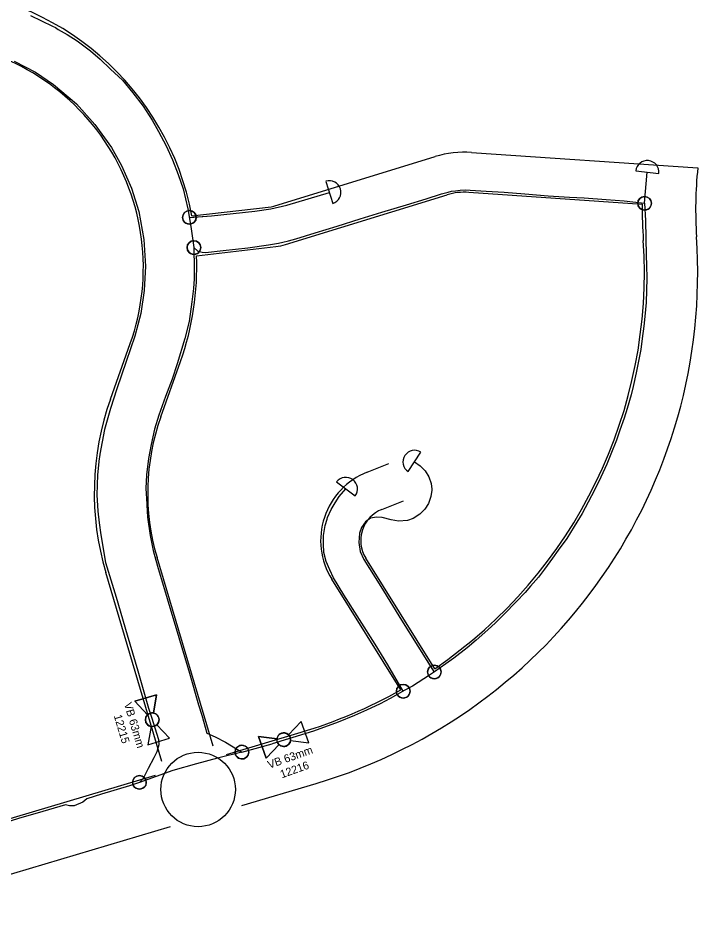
# Model space of a CAD drawing. Extents: x 325709 to 364434, y 7573432 to 7597073.
# Drawn here: x 329758.3 to 330012.9, y 7587247.8 to 7587588.5 of the extents above; entities that cross this region are included whole.
import ezdxf

# ---------------------------------------------------------------- set-up
doc = ezdxf.new("R2010")
doc.units = 0
for name, color, linetype in [('LOGRADOURO', 7, 'Continuous'), ('SIMBOLO', 7, 'Continuous'), ('TUBO_PEAD_GN_63', 7, 'Continuous'), ('VALVULA_PEAD_63', 7, 'Continuous'), ('VES - BLOQUEIIO', 7, 'Continuous')]:
    doc.layers.add(name, color=color, linetype=linetype)

# ---------------------------------------------------------------- blocks, each defined once
blk = doc.blocks.new('VALVULA_PEAD_DN_63')
at = {"layer": 'VALVULA_PEAD_63'}
for points in [[(-1.14, 0.57), (-4.25, 2.13), (-4.25, -2.13), (-1.14, -0.57)], [(-1.14, -0.57), (-4.25, -2.13), (-4.25, 2.13), (-1.14, 0.57)], [(1.14, -0.57), (4.25, -2.13), (4.25, 2.13), (1.14, 0.57)], [(1.14, -0.57), (4.25, -2.13), (4.25, 2.13), (1.14, 0.57)]]:
    blk.add_lwpolyline(points, dxfattribs=at)
blk.add_circle((0, 0), 1.28, dxfattribs=at)
for start, end in [(90, 270), (153.4349, 206.5651), (270, 90), (0, 26.5651), (333.4349, 0)]:
    blk.add_arc((0, 0), 1.28, start, end, dxfattribs=at)
blk = doc.blocks.new('INTERLIGACAO')
at = {"layer": 'SIMBOLO'}
blk.add_circle((0, 0), 1.28, dxfattribs=at)
for start, end in [(0, 180), (180, 0)]:
    blk.add_arc((0, 0), 1.28, start, end, dxfattribs=at)

msp = doc.modelspace()

# ---------------------------------------------------------------- linework, layer by layer
at = {"layer": 'LOGRADOURO'}
for p, q in [((329854.06, 7587517.99), (329914.53, 7587536.63)), ((329928.13, 7587538.2), (330012.9, 7587532.41)), ((329858.48, 7587503.66), (329918.95, 7587522.29)), ((329927.11, 7587523.24), (329992.09, 7587518.8)), ((329823.38, 7587514.39), (329853.06, 7587517.78)), ((329825.09, 7587499.49), (329854.77, 7587502.88)), ((329792.85, 7587445.7), (329800.27, 7587466.57)), ((329811.7, 7587439), (329819.12, 7587459.87)), ((329889.05, 7587418.31), (329897.17, 7587421.5)), ((329894.53, 7587404.34), (329902.66, 7587407.53)), ((329831.29, 7587315.55), (329810.3, 7587386.33)), ((329914.33, 7587344.62), (329888.49, 7587386.1)), ((329812.12, 7587309.86), (329791.13, 7587380.64)), ((329901.59, 7587336.69), (329875.76, 7587378.17)), ((329836.35, 7587312.49), (329864.26, 7587320.8)), ((329809.6, 7587304.54), (329748.8, 7587286.51)), ((329842.06, 7587293.32), (329869.97, 7587301.63)), ((329815.28, 7587285.37), (329688.77, 7587247.83))]:
    msp.add_line(p, q, dxfattribs=at)
msp.add_circle((329825.7, 7587299.33), 13.96, dxfattribs=at)
msp.add_circle((329825.7, 7587299.33), 13.96, dxfattribs=at)
for centre, radius, start, end in [((329720.18, 7587495.04), 105, 10.6196, 87.5692), ((329720.18, 7587495.04), 85, 340.4277, 87.5692), ((329925.57, 7587500.79), 37.5, 86.0914, 107.1276), ((330159.76, 7587516.87), 147.68, 173.9607, 183.9902), ((329925.57, 7587500.79), 22.5, 86.0914, 107.1276), ((330159.76, 7587516.87), 167.68, 179.3424, 183.9788), ((329852.44, 7587523.25), 5.5, 276.5236, 287.1276), ((329812.88, 7587493.31), 200, 286.5869, 3.8094), ((329812.88, 7587493.31), 180, 304.3049, 3.7999), ((329852.44, 7587523.25), 20.5, 276.5236, 287.1276), ((329720.18, 7587495.04), 105, 340.4277, 2.4275), ((329891.79, 7587410.53), 105, 160.4277, 196.536), ((329891.79, 7587410.53), 85, 160.4277, 196.536), ((329899.1, 7587392.71), 27.5, 111.4434, 211.917), ((329899.1, 7587392.71), 12.5, 111.4434, 211.917), ((329812.88, 7587493.31), 180, 286.5869, 299.5289)]:
    msp.add_arc(centre, radius, start, end, dxfattribs=at)
at = {"layer": 'TUBO_PEAD_GN_63'}
for p, q in [((329989.64, 7587531.28), (329998.28, 7587530.31)), ((329873.56, 7587527.36), (329876.16, 7587519.07)), ((329904.41, 7587418.53), (329909.17, 7587425.8)), ((329877.59, 7587414.65), (329884.54, 7587409.41)), ((329842.08, 7587313.34), (329853.4, 7587316.5))]:
    msp.add_line(p, q, dxfattribs=at)
for points in [[(329762.96, 7587589.59), (329771.15, 7587585.5), (329772.31, 7587585.09), (329773.24, 7587584.27), (329776.59, 7587582.46), (329780.34, 7587580.01), (329785.36, 7587576.26), (329789.04, 7587573.16), (329792.92, 7587569.45), (329797.32, 7587565.27), (329801.2, 7587560.58), (329805.09, 7587555.61), (329808.47, 7587550.25), (329810.91, 7587546.06), (329813.7, 7587540.66), (329816.07, 7587535.4), (329818.27, 7587529.9), (329820.06, 7587524.57), (329821.87, 7587517.1), (329823, 7587510.39), (329824.13, 7587502.53), (329824.24, 7587494.69), (329824.2, 7587490.79), (329823.92, 7587487.14), (329823.38, 7587482.15), (329822.3, 7587474.85), (329820.75, 7587468.37), (329817.79, 7587458.89), (329815.93, 7587453.2), (329813.51, 7587446.65), (329811.01, 7587439.7), (329809.38, 7587434.4), (329808.08, 7587428.69), (329807.1, 7587423.38), (329806.35, 7587417.37), (329806.09, 7587412.21), (329806.52, 7587406.42), (329806.44, 7587405.97), (329806.68, 7587401.39), (329807.73, 7587394.62), (329808.87, 7587388.88), (329810.52, 7587383.07), (329814.15, 7587370.94), (329818.48, 7587356.35), (329822.42, 7587342.98)], [(329756.73, 7587572.48), (329764.75, 7587568.26), (329771.57, 7587563.68), (329780.08, 7587556.44), (329787.05, 7587548.71), (329793.2, 7587540.01), (329796.98, 7587533.33), (329800.68, 7587524.78), (329802.11, 7587520.41), (329803.44, 7587516.08), (329805.35, 7587505.55), (329805.95, 7587495.59), (329805.51, 7587486.41), (329804.29, 7587477.76), (329801.98, 7587469.36), (329798.75, 7587459.8), (329795.27, 7587449.52), (329792.84, 7587442.16), (329790.68, 7587434.32), (329788.84, 7587425.12), (329788.71, 7587423.9), (329788.63, 7587423.49), (329787.99, 7587417.3), (329787.81, 7587409.79), (329788.13, 7587403.72), (329788.68, 7587399.3), (329789.23, 7587394.87), (329791.02, 7587384.5), (329794.96, 7587371.4), (329799.09, 7587357.37), (329803.15, 7587343.76), (329807.17, 7587329.83), (329808.28, 7587326.44), (329810.82, 7587318.09), (329811.01, 7587316.07), (329810.28, 7587313.45), (329809.14, 7587311.14), (329807.04, 7587307.21), (329805.05, 7587303.47), (329803.71, 7587302), (329800.03, 7587300.68), (329789.52, 7587297.54), (329783.96, 7587295.82), (329782.51, 7587294.56), (329779.25, 7587293.15), (329777.52, 7587293.2), (329776.01, 7587293.57), (329767.57, 7587291.03), (329758.42, 7587288.39), (329748.46, 7587285.28)], [(329824.13, 7587502.53), (329825.58, 7587501.23), (329827.21, 7587500.78), (329828.43, 7587500.71), (329835.09, 7587501.49), (329844.29, 7587502.48), (329852.05, 7587503.56), (329855.83, 7587504.17), (329857.42, 7587504.52), (329859.61, 7587505.04), (329862.35, 7587505.83), (329869.6, 7587508.09), (329877.81, 7587510.55), (329886.36, 7587513.29), (329894.52, 7587515.76), (329903.82, 7587518.55), (329911.17, 7587520.77), (329916.9, 7587522.62), (329919.36, 7587523.29), (329920.56, 7587523.65), (329922.06, 7587523.84), (329923.93, 7587524), (329925.85, 7587524.12), (329927.62, 7587524.07), (329933.66, 7587523.66), (329940.38, 7587523.28), (329948.09, 7587522.71), (329956.83, 7587521.98), (329964.77, 7587521.41), (329970.27, 7587521.13), (329978.58, 7587520.58), (329985.35, 7587520), (329991.8, 7587519.24), (329992.96, 7587519.12), (329993.96, 7587530.8)], [(329824.13, 7587502.53), (329825.58, 7587501.23), (329827.21, 7587500.78), (329828.43, 7587500.71), (329835.09, 7587501.49), (329844.29, 7587502.48), (329852.05, 7587503.56), (329855.83, 7587504.17), (329857.42, 7587504.52), (329859.61, 7587505.04), (329862.35, 7587505.83), (329869.6, 7587508.09), (329877.81, 7587510.55), (329886.36, 7587513.29), (329894.52, 7587515.76), (329903.82, 7587518.55), (329911.17, 7587520.77), (329916.9, 7587522.62), (329919.36, 7587523.29), (329920.56, 7587523.65), (329922.06, 7587523.84), (329923.93, 7587524), (329925.85, 7587524.12), (329927.62, 7587524.07), (329933.66, 7587523.66), (329940.38, 7587523.28), (329948.09, 7587522.71), (329956.83, 7587521.98), (329964.77, 7587521.41), (329970.27, 7587521.13), (329978.58, 7587520.58), (329985.35, 7587520), (329991.8, 7587519.24), (329992.96, 7587519.12), (329993.96, 7587530.8)], [(329822.42, 7587513.86), (329830.65, 7587514.37), (329846.98, 7587516.22), (329852.88, 7587517.01), (329858.92, 7587518.39), (329874.86, 7587523.22)], [(329823.76, 7587513.94), (329830.65, 7587514.37), (329846.98, 7587516.22), (329852.88, 7587517.01), (329858.92, 7587518.39), (329874.86, 7587523.22)], [(329992.96, 7587519.12), (329993.34, 7587512.62), (329993.6, 7587499.52), (329993.71, 7587495.99), (329993.74, 7587490.89), (329993.66, 7587486.58), (329993.5, 7587481.93), (329993.01, 7587476.71), (329992.65, 7587473.01), (329992.1, 7587468.42), (329991.5, 7587464.33), (329990.85, 7587460.5), (329989.76, 7587455.6), (329988.66, 7587450.48), (329987.88, 7587447.27), (329986.48, 7587442.16), (329985.36, 7587438.51), (329983.69, 7587434.04), (329982.43, 7587430.36), (329980.35, 7587425.03), (329978.8, 7587421.33), (329976.55, 7587416.42), (329974.33, 7587411.84), (329971.77, 7587407.06), (329969.54, 7587402.82), (329966.6, 7587397.93), (329963.78, 7587393.46), (329960.61, 7587389.01), (329958.48, 7587386.11), (329955.45, 7587381.96), (329953.16, 7587378.97), (329950.25, 7587375.58), (329948.22, 7587373.22), (329944.86, 7587369.68), (329940.32, 7587365.02), (329937.1, 7587361.83), (329934.18, 7587359.15), (329929.83, 7587355.3), (329926.51, 7587352.48), (329921.48, 7587348.53), (329918.49, 7587346.39), (329914.2, 7587343.39), (329912.37, 7587342.22), (329906.04, 7587338.09), (329903.16, 7587336.53), (329897.66, 7587333.49), (329893.96, 7587331.5), (329888.78, 7587329.07), (329884.26, 7587327.07), (329878.11, 7587324.62), (329868.89, 7587321.24), (329853.4, 7587316.5)], [(329992.96, 7587519.12), (329993.34, 7587512.62), (329993.6, 7587499.52), (329993.71, 7587495.99), (329993.74, 7587490.89), (329993.66, 7587486.58), (329993.5, 7587481.93), (329993.01, 7587476.71), (329992.65, 7587473.01), (329992.1, 7587468.42), (329991.5, 7587464.33), (329990.85, 7587460.5), (329989.76, 7587455.6), (329988.66, 7587450.48), (329987.88, 7587447.27), (329986.48, 7587442.16), (329985.36, 7587438.51), (329983.69, 7587434.04), (329982.43, 7587430.36), (329980.35, 7587425.03), (329978.8, 7587421.33), (329976.55, 7587416.42), (329974.33, 7587411.84), (329971.77, 7587407.06), (329969.54, 7587402.82), (329966.6, 7587397.93), (329963.78, 7587393.46), (329960.61, 7587389.01), (329958.48, 7587386.11), (329955.45, 7587381.96), (329953.16, 7587378.97), (329950.25, 7587375.58), (329948.22, 7587373.22), (329944.86, 7587369.68), (329940.32, 7587365.02), (329937.1, 7587361.83), (329934.18, 7587359.15), (329929.83, 7587355.3), (329926.51, 7587352.48), (329921.48, 7587348.53), (329918.49, 7587346.39), (329914.2, 7587343.39), (329912.37, 7587342.22), (329906.04, 7587338.09), (329903.16, 7587336.53), (329897.66, 7587333.49), (329893.96, 7587331.5), (329888.78, 7587329.07), (329884.26, 7587327.07), (329878.11, 7587324.62), (329868.89, 7587321.24), (329853.4, 7587316.5)], [(329906.79, 7587422.16), (329908.87, 7587420.73), (329910.77, 7587418.84), (329912.11, 7587416.62), (329912.95, 7587414.01), (329913.3, 7587411.91), (329913.21, 7587411.62), (329912.93, 7587409.16), (329911.99, 7587406.62), (329910.59, 7587404.39), (329908.82, 7587402.51), (329906.26, 7587400.92), (329904.17, 7587400.19), (329900.82, 7587400), (329897.97, 7587400.47), (329894.67, 7587401.27), (329892.57, 7587401.48), (329890.25, 7587401.03), (329888.38, 7587399.65), (329886.89, 7587397.59), (329886.19, 7587395.48), (329885.87, 7587391.97), (329886.45, 7587388.56), (329887.78, 7587385.56), (329894.09, 7587375.4), (329901.91, 7587362.78), (329907.95, 7587353.01), (329912.4, 7587346.09)], [(329906.79, 7587422.16), (329908.87, 7587420.73), (329910.77, 7587418.84), (329912.11, 7587416.62), (329912.95, 7587414.01), (329913.3, 7587411.91), (329913.21, 7587411.62), (329912.93, 7587409.16), (329911.99, 7587406.62), (329910.59, 7587404.39), (329908.82, 7587402.51), (329906.26, 7587400.92), (329904.17, 7587400.19), (329900.82, 7587400), (329897.97, 7587400.47), (329894.67, 7587401.27), (329892.57, 7587401.48), (329890.25, 7587401.03), (329888.38, 7587399.65), (329886.89, 7587397.59), (329886.19, 7587395.48), (329885.87, 7587391.97), (329886.45, 7587388.56), (329887.78, 7587385.56), (329894.09, 7587375.4), (329901.91, 7587362.78), (329907.95, 7587353.01), (329914.15, 7587343.36)], [(329901.15, 7587338.54), (329896.74, 7587346.12), (329892.06, 7587353.79), (329886.21, 7587363.08), (329880.28, 7587372.38), (329876.46, 7587378.71), (329875.01, 7587381.64), (329873.69, 7587384.84), (329872.81, 7587388.25), (329872.62, 7587391.3), (329872.72, 7587394.57), (329873.26, 7587398.31), (329874.02, 7587400.68), (329874.22, 7587401.32), (329875.52, 7587404.34), (329877.1, 7587406.81), (329878.51, 7587409.13), (329881.06, 7587412.03)], [(329902.53, 7587336.18), (329896.74, 7587346.12), (329892.06, 7587353.79), (329886.21, 7587363.08), (329880.28, 7587372.38), (329876.46, 7587378.71), (329875.01, 7587381.64), (329873.69, 7587384.84), (329872.81, 7587388.25), (329872.62, 7587391.3), (329872.72, 7587394.57), (329873.26, 7587398.31), (329874.02, 7587400.68), (329874.22, 7587401.32), (329875.52, 7587404.34), (329877.1, 7587406.81), (329878.51, 7587409.13), (329881.06, 7587412.03)], [(329822.42, 7587342.98), (329825.87, 7587331.06), (329827.07, 7587327.22), (329829.01, 7587320.51), (329832.11, 7587319.02), (329835.99, 7587317.07), (329840.41, 7587314.37), (329842.08, 7587313.34)], [(329842.08, 7587313.34), (329832.95, 7587311.08), (329825.05, 7587309.01), (329816.21, 7587306.41), (329803.71, 7587302)]]:
    msp.add_lwpolyline(points, dxfattribs=at)
for centre, start, end in [((329993.96, 7587530.8), 353.58, 173.58), ((329874.86, 7587523.22), 287.444, 107.444), ((329906.79, 7587422.16), 56.8079, 236.8079), ((329881.06, 7587412.03), 322.9754, 142.9754)]:
    msp.add_arc(centre, 4.35, start, end, dxfattribs=at)

# ---------------------------------------------------------------- block references
at = {"layer": 'SIMBOLO'}
for p, xscale, yscale, rotation in [((329992.96, 7587519.12), 1.9999999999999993, 1.9999999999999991, 0.14972222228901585), ((329822.42, 7587513.86), 1.9999999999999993, 1.9999999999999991, 0.14972222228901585), ((329824.13, 7587502.53), 1.9999999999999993, 1.9999999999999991, 0.14972222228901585), ((329914.2, 7587343.39), 1.9999999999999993, 1.9999999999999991, 0.14972222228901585), ((329902.53, 7587336.18), 1.9999999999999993, 1.9999999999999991, 0.14972222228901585), ((329842.08, 7587313.34), 1.999999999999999, 1.9999999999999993, -73.9320749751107), ((329803.71, 7587302), 1.9999999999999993, 1.9999999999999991, 0.14972222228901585)]:
    msp.add_blockref('INTERLIGACAO', p, dxfattribs=dict(at, xscale=xscale, yscale=yscale, rotation=rotation))
at = {"layer": 'VES - BLOQUEIIO', "yscale": 1.9999999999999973}
for p, xscale, rotation in [((329808.51, 7587325.49), 1.9999999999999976, -73.37793803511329), ((329857.78, 7587318), 1.999999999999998, 19.64904551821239)]:
    msp.add_blockref('VALVULA_PEAD_DN_63', p, dxfattribs=dict(at, xscale=xscale, rotation=rotation))

# ---------------------------------------------------------------- texts
for s, rotation, p in [('VB 63mm', 286.6221, (329797.87, 7587331.46)), ('12215', 286.6221, (329794.07, 7587326.98)), ('VB 63mm', 19.649, (329852.37, 7587307.07)), ('12216', 19.649, (329857.05, 7587303.5))]:
    msp.add_text(s, height=3, rotation=rotation).set_placement(p)

doc.saveas('drawing.dxf')
